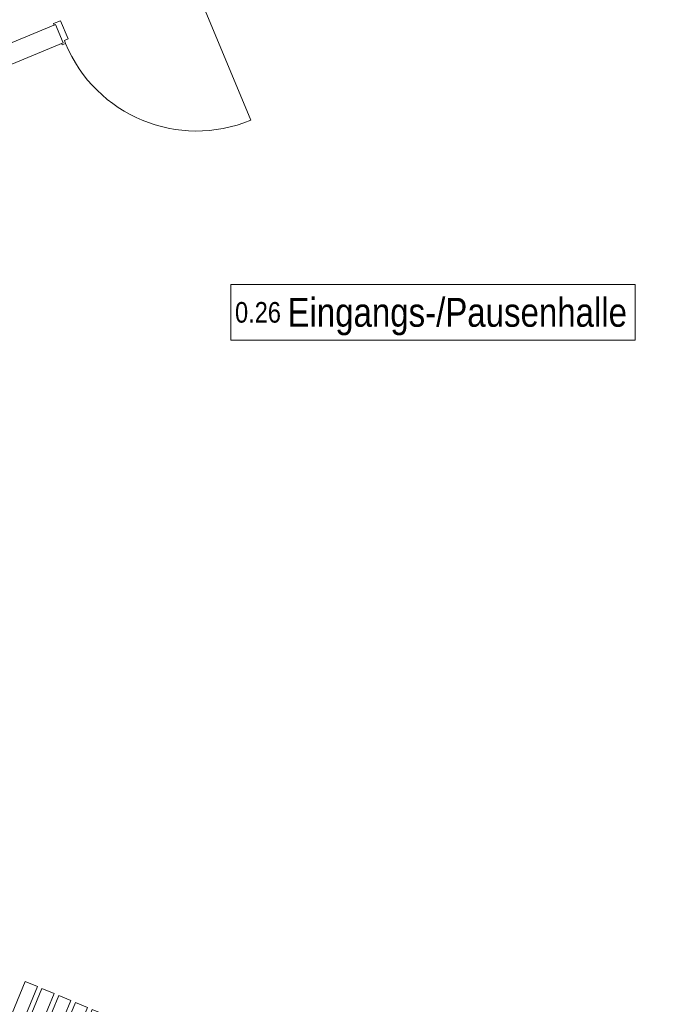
# Model space of a CAD drawing. Header units: metres. Extents: x -89 to 754, y -195 to 69.
# Tile 265 of 327: x 36.85 to 40.77, y 27.76 to 33.74. Entities that reach past the tile are written whole.
import ezdxf

# ---------------------------------------------------------------- set-up
doc = ezdxf.new("R2010")
doc.units = ezdxf.units.M
doc.header["$MEASUREMENT"] = 0
for name, color, linetype in [('10 mobile Trennwand', 7, 'Continuous'), ('10 Wand außen', 7, 'Continuous'), ('80 Raum 50stel', 7, 'Continuous')]:
    doc.layers.add(name, color=color, linetype=linetype)
doc.styles.add('ERSTELLTER_STIL_3', font='ARIALN.TTF')

# ---------------------------------------------------------------- blocks, each defined once
blk = doc.blocks.new('Blockrahmentür 1-Fl 27_8')
at = {"layer": '10 Wand außen', "color": 7, "linetype": 'Continuous', "lineweight": 13}
for p, q in [((0.43, -0.01), (0.43, 0.85)), ((-0.43, -0.01), (-0.4525, -0.01)), ((-0.4525, -0.01), (-0.4525, -0.02)), ((-0.4525, -0.02), (-0.4425, -0.02)), ((-0.4425, -0.02), (-0.4425, -0.14)), ((-0.43, -0.03), (-0.43, -0.01)), ((-0.405, -0.03), (-0.43, -0.03)), ((-0.405, -0.15), (-0.405, -0.03)), ((0.405, -0.15), (0.405, -0.03)), ((0.405, -0.03), (0.43, -0.03)), ((0.43, -0.03), (0.43, -0.01)), ((0.43, -0.01), (0.4525, -0.01)), ((0.4525, -0.02), (0.4425, -0.02)), ((0.4425, -0.02), (0.4425, -0.14)), ((0.4525, -0.01), (0.4525, -0.02)), ((-0.4425, -0.14), (-0.4525, -0.14)), ((-0.4525, -0.14), (-0.4525, -0.15)), ((-0.4525, -0.15), (-0.405, -0.15)), ((0.4525, -0.15), (0.405, -0.15)), ((0.4425, -0.14), (0.4525, -0.14)), ((0.4525, -0.14), (0.4525, -0.15))]:
    blk.add_line(p, q, dxfattribs=at)
at = {"layer": '10 Wand außen', "color": 7, "linetype": 'Continuous', "lineweight": 9}
for p, q in [((-0.4425, -0.14), (-0.4425, -0.02)), ((-0.4425, -0.14), (-0.4425, -0.02)), ((0.4425, -0.14), (0.4425, -0.02)), ((0.4425, -0.14), (0.4425, -0.02))]:
    blk.add_line(p, q, dxfattribs=at)
blk.add_arc((0.43, -0.01), 0.86, 90, 180, dxfattribs=at)
blk = doc.blocks.new('Mobiltrennwand 27')
at = {"layer": '10 mobile Trennwand', "color": 7, "linetype": 'Continuous', "lineweight": 9}
for p, q in [((6.6537, 0.03), (0, 0.03)), ((0, 0.03), (0, -0.03)), ((0, 0), (6.6537, 0)), ((6.6537, -0.03), (6.6537, 0.03)), ((0, -0.03), (6.6537, -0.03))]:
    blk.add_line(p, q, dxfattribs=at)
at = {"layer": '10 mobile Trennwand', "color": 7, "linetype": 'Continuous', "lineweight": 9, "flags": 128}
for points in [[(0.08, -0.5545), (0.08, 0.5545), (0, 0.5545), (0, -0.5545)], [(0.19, -0.5545), (0.19, 0.5545), (0.11, 0.5545), (0.11, -0.5545)], [(0.3, -0.5545), (0.3, 0.5545), (0.22, 0.5545), (0.22, -0.5545)], [(0.41, -0.5545), (0.41, 0.5545), (0.33, 0.5545), (0.33, -0.5545)], [(0.52, -0.5545), (0.52, 0.5545), (0.44, 0.5545), (0.44, -0.5545)], [(0.63, -0.5545), (0.63, 0.5545), (0.55, 0.5545), (0.55, -0.5545)]]:
    blk.add_lwpolyline(points, close=True, dxfattribs=at)

msp = doc.modelspace()

# ---------------------------------------------------------------- linework, layer by layer
at = {"layer": '10 Wand außen', "color": 7, "linetype": 'Continuous', "lineweight": 9}
msp.add_line((37.0718, 33.7133), (37.1178, 33.6025), dxfattribs=at)
at = {"layer": '10 Wand außen', "color": 7, "linetype": 'Continuous', "lineweight": 9, "flags": 128}
for points in [[(37.0718, 33.7133), (35.7293, 33.1572)], [(35.7752, 33.0464), (37.1178, 33.6025)]]:
    msp.add_lwpolyline(points, dxfattribs=at)
at = {"layer": '80 Raum 50stel', "color": 8, "linetype": 'Continuous', "lineweight": 18, "flags": 128}
msp.add_lwpolyline([(38.1367, 31.7959), (40.5923, 31.7959), (40.5923, 32.1341), (38.1367, 32.1341), (38.1367, 31.7959)], close=True, dxfattribs=at)

# ---------------------------------------------------------------- block references
at = {"layer": '10 mobile Trennwand', "color": 7, "linetype": 'Continuous', "lineweight": 9, "rotation": 337.4999999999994}
msp.add_blockref('Mobiltrennwand 27', (36.6755, 27.3896), dxfattribs=at)
at = {"layer": '10 Wand außen', "color": 7, "linetype": 'Continuous', "lineweight": 13, "xscale": -1, "rotation": 202.5000000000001}
msp.add_blockref('Blockrahmentür 1-Fl 27_8', (37.5342, 33.7533), dxfattribs=at)

# ---------------------------------------------------------------- texts
at = {"layer": '80 Raum 50stel', "color": 7, "linetype": 'Continuous', "lineweight": 9, "insert": (38.1617, 31.8255), "char_height": 0.125, "attachment_point": 7, "style": 'ERSTELLTER_STIL_3'}
msp.add_mtext('\\A1;{\\pql;\\fArial Narrow|b0|i0|c0|p0;\\W1.000000;0.\\fArial Narrow|b0|i0|c0|p0;\\W1.000000;26\\fArial Narrow|b0|i0|c0|p0;\\W1.000000; \\fArial Narrow|b0|i0|c0|p0;\\H1.400000x;\\W1.000000;Eingangs-/Pausenhalle}', dxfattribs=at)

doc.saveas('drawing.dxf')
